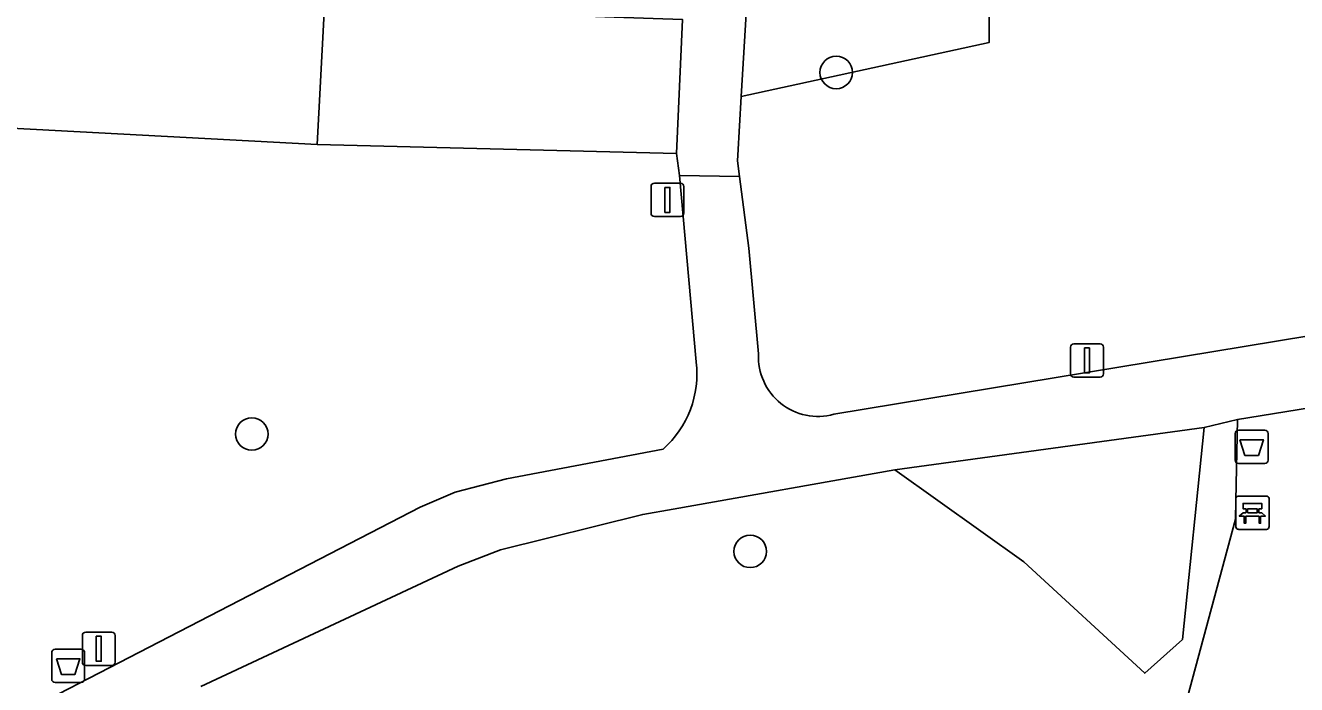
# Model space of a CAD drawing. Extents: x 162989 to 165008, y 383432 to 384338.
# Drawn here: x 164643.95 to 164682.21, y 383994.47 to 384014.31 of the extents above; entities that cross this region are included whole.
import ezdxf

# ---------------------------------------------------------------- set-up
doc = ezdxf.new("R2010")
doc.units = 0
for name, color, linetype in [('IMGEO_Afvalbak', 7, 'Continuous'), ('IMGEO_Bank', 7, 'Continuous'), ('IMGEO_Boom', 7, 'Continuous'), ('IMGEO_Groenvoorziening', 7, 'Continuous'), ('IMGEO_Lichtmast', 7, 'Continuous'), ('IMGEO_Pand', 7, 'Continuous'), ('IMGEO_Voetpad_gesloten', 7, 'Continuous'), ('IMGEO_Voetpad_open', 7, 'Continuous')]:
    doc.layers.add(name, color=color, linetype=linetype)

msp = doc.modelspace()

# ---------------------------------------------------------------- linework, layer by layer
at = {"layer": 'IMGEO_Afvalbak'}
for p, q in [((164680.366, 384001.222), (164680.366, 384002.022)), ((164680.366, 384002.022), (164680.366, 384001.222)), ((164680.466, 384002.122), (164681.256, 384002.122)), ((164681.256, 384002.122), (164680.466, 384002.122)), ((164681.356, 384002.022), (164681.356, 384001.222)), ((164681.356, 384001.222), (164681.356, 384002.022)), ((164681.256, 384001.122), (164680.466, 384001.122)), ((164680.466, 384001.122), (164681.256, 384001.122)), ((164644.842, 383995.528), (164645.632, 383995.528)), ((164645.632, 383995.528), (164644.842, 383995.528)), ((164644.742, 383994.628), (164644.742, 383995.428)), ((164644.742, 383995.428), (164644.742, 383994.628)), ((164645.732, 383995.428), (164645.732, 383994.628)), ((164645.732, 383994.628), (164645.732, 383995.428)), ((164645.632, 383994.528), (164644.842, 383994.528)), ((164644.842, 383994.528), (164645.632, 383994.528))]:
    msp.add_line(p, q, dxfattribs=at)
for points in [[(164680.509, 384001.836), (164681.213, 384001.836), (164681.064, 384001.366), (164680.658, 384001.366), (164680.509, 384001.836)], [(164644.885, 383995.242), (164645.589, 383995.242), (164645.44, 383994.772), (164645.034, 383994.772), (164644.885, 383995.242)]]:
    msp.add_lwpolyline(points, dxfattribs=at)
for centre, start, end in [((164680.466, 384002.022), 90, 180), ((164680.466, 384002.022), 90, 180), ((164681.256, 384002.022), 0, 90), ((164681.256, 384002.022), 360, 90), ((164680.466, 384001.222), 180, 270), ((164680.466, 384001.222), 180, 270), ((164681.256, 384001.222), 270, 0), ((164681.256, 384001.222), 270, 0), ((164644.842, 383995.428), 90, 180), ((164644.842, 383995.428), 90, 180), ((164645.632, 383995.428), 0, 90), ((164645.632, 383995.428), 360, 90), ((164644.842, 383994.628), 180, 270), ((164644.842, 383994.628), 180, 270), ((164645.632, 383994.628), 270, 0), ((164645.632, 383994.628), 270, 0)]:
    msp.add_arc(centre, 0.1, start, end, dxfattribs=at)
at = {"layer": 'IMGEO_Bank'}
for p, q in [((164680.383, 383999.214), (164680.383, 384000.055)), ((164680.383, 384000.055), (164680.383, 383999.214)), ((164680.458, 384000.139), (164681.299, 384000.139)), ((164681.299, 384000.139), (164680.458, 384000.139)), ((164681.383, 384000.064), (164681.383, 383999.223)), ((164681.383, 383999.223), (164681.383, 384000.064)), ((164680.692, 383999.645), (164680.692, 383999.751)), ((164680.736, 383999.751), (164680.736, 383999.645)), ((164681.024, 383999.757), (164680.742, 383999.757)), ((164681.03, 383999.645), (164681.03, 383999.751)), ((164681.074, 383999.751), (164681.074, 383999.645)), ((164681.08, 383999.537), (164680.687, 383999.537)), ((164680.742, 383999.639), (164681.024, 383999.639)), ((164681.308, 383999.139), (164680.467, 383999.139)), ((164680.467, 383999.139), (164681.308, 383999.139))]:
    msp.add_line(p, q, dxfattribs=at)
for points in [[(164680.686, 383999.757), (164680.6, 383999.757), (164680.6, 383999.918), (164681.163, 383999.918), (164681.163, 383999.757), (164681.08, 383999.757)], [(164680.63, 383999.537), (164680.488, 383999.537), (164680.6, 383999.639), (164680.686, 383999.639)], [(164680.68, 383999.53), (164680.68, 383999.323), (164680.637, 383999.323), (164680.637, 383999.53)], [(164681.08, 383999.639), (164681.163, 383999.639), (164681.275, 383999.537), (164681.136, 383999.537)], [(164681.13, 383999.53), (164681.13, 383999.323), (164681.086, 383999.323), (164681.086, 383999.53)]]:
    msp.add_lwpolyline(points, dxfattribs=at)
for centre, radius, start, end in [((164680.461, 384000.061), 0.0779, 92.4484, 184.2845), ((164680.461, 384000.061), 0.0779, 92.4484, 184.2845), ((164681.305, 384000.061), 0.0779, 2.4484, 94.2845), ((164681.305, 384000.061), 0.0779, 2.4484, 94.2845), ((164680.685, 383999.75), 0.00671, 2.8957, 87.1043), ((164680.742, 383999.75), 0.00671, 92.8957, 177.1043), ((164681.024, 383999.75), 0.00671, 2.8957, 87.1043), ((164681.081, 383999.75), 0.00671, 92.8957, 177.1043), ((164680.63, 383999.53), 0.00671, 2.8957, 87.1043), ((164680.687, 383999.53), 0.00671, 92.8957, 177.1043), ((164680.685, 383999.646), 0.00671, 272.8957, 357.1043), ((164680.742, 383999.646), 0.00671, 182.8957, 267.1043), ((164681.024, 383999.646), 0.00671, 272.8957, 357.1043), ((164681.081, 383999.646), 0.00671, 182.8957, 267.1043), ((164681.079, 383999.53), 0.00671, 2.8957, 87.1043), ((164681.136, 383999.53), 0.00671, 92.8957, 177.1043), ((164680.461, 383999.217), 0.0779, 182.4484, 274.2845), ((164680.461, 383999.217), 0.0779, 182.4484, 274.2845), ((164681.305, 383999.217), 0.0779, 272.4484, 4.2845), ((164681.305, 383999.217), 0.0779, 272.4484, 4.2845)]:
    msp.add_arc(centre, radius, start, end, dxfattribs=at)
at = {"layer": 'IMGEO_Boom'}
for centre in [(164668.355, 384012.89), (164650.765, 384002.008), (164665.766, 383998.475)]:
    msp.add_circle(centre, 0.489, dxfattribs=at)
at = {"layer": 'IMGEO_Groenvoorziening'}
for points in [[(164663.727, 384014.485), (164661.669, 384014.557), (164654.97, 384014.792), (164655.174, 384019.923), (164653.227, 384020.027), (164652.73, 384010.724), (164663.547, 384010.45)], [(164666.004, 384019.345), (164665.663, 384014.987), (164665.499, 384012.165), (164672.962, 384013.794), (164672.958, 384015.794), (164671.766, 384015.86), (164670.391, 384015.621), (164670.445, 384019.108), (164667.893, 384019.244)]]:
    msp.add_lwpolyline(points, close=True, dxfattribs=at)
for points in [[(164715.911, 384010.777), (164715.911, 384012.48), (164716.397, 384013.605), (164719.083, 384014.011), (164725.387, 384013.698), (164725.765, 384012.375), (164727.85, 384012.296), (164728.32, 384012.776), (164728.592, 384013.511), (164728.764, 384015.389), (164728.821, 384015.991), (164690.066, 384018.06), (164670.445, 384019.108), (164670.391, 384015.621), (164671.766, 384015.86), (164672.958, 384015.794), (164672.962, 384013.794), (164665.499, 384012.165), (164665.396, 384010.403), (164665.386, 384010.229), (164665.447, 384009.761), (164665.729, 384007.602), (164666.019, 384004.419)], [(164664.14, 384004.176), (164663.634, 384009.785), (164663.547, 384010.45), (164652.73, 384010.724), (164588.509, 384014.153), (164587.799, 384000), (164587.701, 383998.049), (164574.492, 383998.666), (164574.404, 383996.462), (164574.388, 383996.076), (164574.37, 383995.651)], [(164668.285, 384002.601), (164696.88, 384007.318), (164697.656, 384008.189), (164698.712, 384008.92), (164701.212, 384009.753), (164703.386, 384009.895), (164706.543, 384010.008)], [(164740.469, 383980.533), (164734.208, 383991.718), (164732.785, 383994.238), (164730.379, 383996.68), (164725.325, 383999.446), (164723.878, 384000.209), (164697.4, 384005.191), (164680.435, 384002.443), (164680.388, 384000), (164680.377, 383999.449), (164678.927, 383994.091), (164677.948, 383985.858), (164677.921, 383985.633), (164679.154, 383985.48), (164678.839, 383982.636), (164677.58, 383982.761), (164676.36, 383981.774), (164676.211, 383981.645), (164677.254, 383980.426), (164673.911, 383977.703), (164673.22, 383976.769), (164672.691, 383974.915), (164674.194, 383974.706)], [(164678.927, 383994.091), (164680.377, 383999.449), (164680.388, 384000), (164680.435, 384002.443), (164679.428, 384002.203), (164678.778, 383995.823), (164677.64, 383994.807), (164674.003, 383998.159), (164670.124, 384000.931), (164663.45, 383999.749), (164662.531, 383999.586), (164658.249, 383998.524), (164656.973, 383998.032), (164649.227, 383994.405)], [(164656.886, 384000.254), (164658.43, 384000.66), (164663.144, 384001.554)], [(164573.749, 383995.03), (164572.312, 383994.994), (164572.346, 383993.262), (164590.789, 383992.31), (164607.772, 383991.148), (164643.365, 383993.546), (164644.353, 383993.874), (164655.829, 383999.807), (164656.886, 384000.254)]]:
    msp.add_lwpolyline(points, dxfattribs=at)
for centre, radius, start, end in [((164667.808, 384004.328), 1.792, 177.088, 285.4323), ((164661.156, 384003.809), 3.006, 311.3937, 7.0065)]:
    msp.add_arc(centre, radius, start, end, dxfattribs=at)
at = {"layer": 'IMGEO_Lichtmast'}
for p, q in [((164662.781, 384008.655), (164662.781, 384009.455)), ((164662.781, 384009.455), (164662.781, 384008.655)), ((164662.881, 384009.555), (164663.671, 384009.555)), ((164663.671, 384009.555), (164662.881, 384009.555)), ((164663.771, 384009.455), (164663.771, 384008.655)), ((164663.771, 384008.655), (164663.771, 384009.455)), ((164663.671, 384008.555), (164662.881, 384008.555)), ((164662.881, 384008.555), (164663.671, 384008.555)), ((164675.409, 384003.823), (164675.409, 384004.623)), ((164675.409, 384004.623), (164675.409, 384003.823)), ((164675.509, 384004.723), (164676.299, 384004.723)), ((164676.299, 384004.723), (164675.509, 384004.723)), ((164676.399, 384004.623), (164676.399, 384003.823)), ((164676.399, 384003.823), (164676.399, 384004.623)), ((164676.299, 384003.723), (164675.509, 384003.723)), ((164675.509, 384003.723), (164676.299, 384003.723)), ((164645.664, 383995.145), (164645.664, 383995.945)), ((164645.664, 383995.945), (164645.664, 383995.145)), ((164645.764, 383996.045), (164646.554, 383996.045)), ((164646.554, 383996.045), (164645.764, 383996.045)), ((164646.654, 383995.945), (164646.654, 383995.145)), ((164646.654, 383995.145), (164646.654, 383995.945)), ((164646.554, 383995.045), (164645.764, 383995.045)), ((164645.764, 383995.045), (164646.554, 383995.045))]:
    msp.add_line(p, q, dxfattribs=at)
for points in [[(164663.201, 384009.43), (164663.351, 384009.43), (164663.351, 384008.68), (164663.201, 384008.68), (164663.201, 384009.43)], [(164675.829, 384004.598), (164675.979, 384004.598), (164675.979, 384003.848), (164675.829, 384003.848), (164675.829, 384004.598)], [(164646.084, 383995.92), (164646.234, 383995.92), (164646.234, 383995.17), (164646.084, 383995.17), (164646.084, 383995.92)]]:
    msp.add_lwpolyline(points, dxfattribs=at)
for centre, start, end in [((164662.881, 384009.455), 90, 180), ((164662.881, 384009.455), 90, 180), ((164663.671, 384009.455), 0, 90), ((164663.671, 384009.455), 360, 90), ((164662.881, 384008.655), 180, 270), ((164662.881, 384008.655), 180, 270), ((164663.671, 384008.655), 270, 0), ((164663.671, 384008.655), 270, 0), ((164675.509, 384004.623), 90, 180), ((164675.509, 384004.623), 90, 180), ((164676.299, 384004.623), 0, 90), ((164676.299, 384004.623), 360, 90), ((164675.509, 384003.823), 180, 270), ((164675.509, 384003.823), 180, 270), ((164676.299, 384003.823), 270, 0), ((164676.299, 384003.823), 270, 0), ((164645.764, 383995.945), 90, 180), ((164645.764, 383995.945), 90, 180), ((164646.554, 383995.945), 0, 90), ((164646.554, 383995.945), 360, 90), ((164645.764, 383995.145), 180, 270), ((164645.764, 383995.145), 180, 270), ((164646.554, 383995.145), 270, 0), ((164646.554, 383995.145), 270, 0)]:
    msp.add_arc(centre, 0.1, start, end, dxfattribs=at)
at = {"layer": 'IMGEO_Pand'}
msp.add_lwpolyline([(164653.458, 384025.106), (164648.605, 384025.366), (164648.54, 384024.133), (164648.443, 384022.313), (164596.553, 384025.083), (164591.335, 384025.361), (164591.433, 384027.181), (164591.449, 384027.486), (164586.288, 384027.762), (164577.646, 384028.223), (164577.533, 384026.098), (164576.928, 384014.771), (164577.394, 384014.746), (164588.12, 384014.173), (164588.509, 384014.153), (164652.73, 384010.724), (164653.227, 384020.027)], close=True, dxfattribs=at)
at = {"layer": 'IMGEO_Voetpad_gesloten'}
for points in [[(164666.019, 384004.419), (164665.729, 384007.602), (164665.447, 384009.761), (164663.634, 384009.785), (164664.14, 384004.176)], [(164731.243, 383998.425), (164728.927, 383999.726), (164725.132, 384001.681), (164723.872, 384002.007), (164714.566, 384003.917), (164709.893, 384004.77), (164708.495, 384004.99), (164706.276, 384005.339), (164696.88, 384007.318), (164668.285, 384002.601)], [(164649.227, 383994.405), (164656.973, 383998.032), (164658.249, 383998.524), (164662.531, 383999.586), (164663.45, 383999.749), (164670.124, 384000.931), (164679.428, 384002.203), (164680.435, 384002.443), (164697.4, 384005.191), (164723.878, 384000.209), (164725.325, 383999.446), (164730.379, 383996.68), (164732.785, 383994.238), (164734.208, 383991.718), (164740.469, 383980.533)], [(164663.144, 384001.554), (164658.43, 384000.66), (164656.886, 384000.254), (164655.829, 383999.807), (164644.353, 383993.874), (164643.365, 383993.546), (164641.363, 383991.554)]]:
    msp.add_lwpolyline(points, dxfattribs=at)
for centre, radius, start, end in [((164667.808, 384004.328), 1.792, 177.088, 285.4323), ((164661.156, 384003.809), 3.006, 311.3937, 7.0065)]:
    msp.add_arc(centre, radius, start, end, dxfattribs=at)
at = {"layer": 'IMGEO_Voetpad_open'}
for points in [[(164665.663, 384014.987), (164666.004, 384019.345), (164664.048, 384019.449), (164655.174, 384019.923), (164654.97, 384014.792), (164661.669, 384014.557), (164663.727, 384014.485), (164663.547, 384010.45), (164663.634, 384009.785), (164665.447, 384009.761), (164665.386, 384010.229), (164665.396, 384010.403), (164665.499, 384012.165)], [(164679.428, 384002.203), (164670.124, 384000.931), (164674.003, 383998.159), (164677.64, 383994.807), (164678.778, 383995.823)]]:
    msp.add_lwpolyline(points, close=True, dxfattribs=at)

doc.saveas('drawing.dxf')
